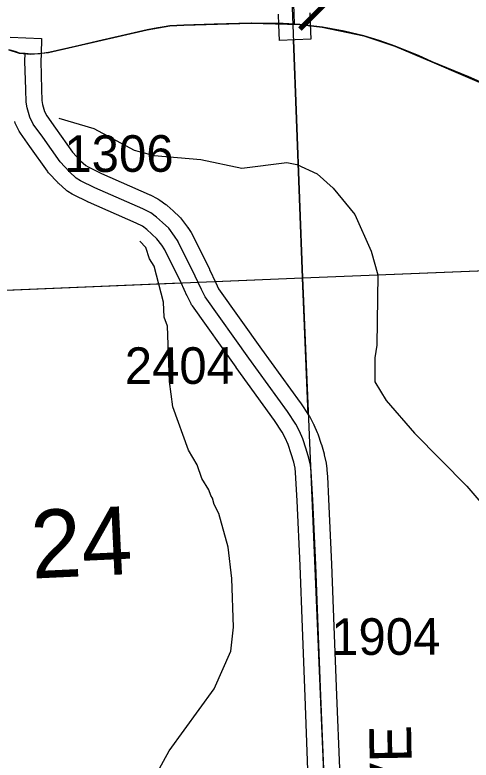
# Model space of a CAD drawing. Extents: x 128.7 to 185.5, y -21.4 to 12.6.
# Drawn here: x 151.327 to 152.197, y 0.955 to 2.378 of the extents above; entities that cross this region are included whole.
import ezdxf

# ---------------------------------------------------------------- set-up
doc = ezdxf.new("R2010")
doc.units = 0
for name, color, linetype in [('tdCoHydroRiver', 7, 'Continuous'), ('tdCoPriCL', 7, 'Continuous'), ('tdCoPrimary', 7, 'Continuous'), ('tdCoPriNonDiv', 7, 'Continuous'), ('tdCoPriNonDivCL', 7, 'Continuous'), ('tdCoSecRdNmbr', 7, 'Continuous'), ('tdCoSecRdTxt', 7, 'Continuous'), ('tdCoSecRteBand', 7, 'Continuous'), ('tdCoSecRteCL', 7, 'Continuous'), ('tdCoSectLine', 7, 'Continuous'), ('tdCoSectLinePart', 7, 'Continuous'), ('tdCoSectNmbr', 7, 'Continuous'), ('tdCoSurfGravel', 7, 'Continuous'), ('tdCoTwpBndry', 7, 'Continuous'), ('tdCoTwpBndryShd', 7, 'Continuous'), ('tdStHwyPriRefPost1', 7, 'Continuous')]:
    doc.layers.add(name, color=color, linetype=linetype)

msp = doc.modelspace()

# ---------------------------------------------------------------- linework, layer by layer
at = {"layer": 'tdCoHydroRiver'}
for points in [[(151.4103, 2.181), (151.4772, 2.1612), (151.5544, 2.1197), (151.5926, 2.1099), (151.6813, 2.1019), (151.7592, 2.0857), (151.8456, 2.0965), (151.8646, 2.0925), (151.9031, 2.0748), (151.934, 2.0475), (151.9752, 1.9968), (152.0061, 1.9269), (152.0187, 1.8816), (152.017, 1.7474), (152.013, 1.7236), (152.013, 1.6778), (152.0348, 1.6422), (152.089, 1.5794), (152.1887, 1.4787), (152.2726, 1.3806)], [(151.5954, 0.9265), (151.6206, 0.9731), (151.7065, 1.0912), (151.7388, 1.1634), (151.7435, 1.2093), (151.7403, 1.3023), (151.7335, 1.362), (151.7155, 1.4261), (151.707, 1.4432), (151.7035, 1.4557), (151.7001, 1.4603), (151.6966, 1.4712), (151.6833, 1.4929), (151.6745, 1.5194), (151.6577, 1.5472), (151.628, 1.6298), (151.6216, 1.6785), (151.618, 1.7841), (151.6111, 1.8013), (151.6101, 1.8296), (151.592, 1.8984), (151.5836, 1.9124), (151.5766, 1.9342), (151.5651, 1.9464)]]:
    msp.add_lwpolyline(points, dxfattribs=at)
at = {"layer": 'tdCoPriCL'}
msp.add_lwpolyline([(152.2725, 2.2242), (152.122, 2.2888), (152.0959, 2.3004), (152.0515, 2.3182), (152.0209, 2.329), (151.9921, 2.3379), (151.9541, 2.347), (151.9127, 2.3549), (151.8695, 2.3598), (151.8596, 2.3605), (151.8382, 2.3618), (151.7775, 2.3623), (151.7065, 2.3606), (151.6486, 2.3588), (151.6219, 2.3571), (151.5788, 2.3497), (151.5292, 2.3381), (151.4932, 2.3297), (151.4414, 2.3179), (151.4079, 2.3103), (151.3906, 2.3063), (151.3736, 2.3038), (151.3573, 2.3031), (151.3461, 2.3042), (151.3349, 2.3053), (151.3265, 2.308)], dxfattribs=at)
at = {"layer": 'tdCoPrimary'}
msp.add_lwpolyline([(152.2729, 2.2242), (152.1922, 2.26), (152.1224, 2.2888), (152.0963, 2.3004), (152.0519, 2.3182), (152.0213, 2.329), (151.9925, 2.3379), (151.9545, 2.347), (151.9131, 2.3549), (151.8699, 2.3598), (151.86, 2.3605), (151.8386, 2.3618), (151.7779, 2.3623), (151.7069, 2.3606), (151.6489, 2.3588), (151.6223, 2.3571), (151.6223, 2.3569), (151.5994, 2.3534), (151.5792, 2.3497), (151.5296, 2.3381), (151.4936, 2.3297), (151.4418, 2.3179), (151.4083, 2.3103), (151.391, 2.3063), (151.374, 2.3038), (151.3577, 2.3031), (151.3465, 2.3042), (151.3353, 2.3053), (151.3269, 2.308), (151.3153, 2.3112)], dxfattribs=at)
msp.add_lwpolyline([(152.2729, 2.2242), (152.1922, 2.26), (152.1224, 2.2888), (152.0963, 2.3004), (152.0519, 2.3182), (152.0213, 2.329), (151.9925, 2.3379), (151.9545, 2.347), (151.9131, 2.3549), (151.8699, 2.3598), (151.86, 2.3605), (151.8386, 2.3618), (151.7779, 2.3623), (151.7069, 2.3606), (151.6489, 2.3588), (151.6223, 2.3571), (151.6223, 2.3569), (151.5994, 2.3534), (151.5792, 2.3497), (151.5296, 2.3381), (151.4936, 2.3297), (151.4418, 2.3179), (151.4083, 2.3103), (151.391, 2.3063), (151.374, 2.3038), (151.3577, 2.3031), (151.3465, 2.3042), (151.3353, 2.3053), (151.3269, 2.308), (151.3153, 2.3112)], dxfattribs=at)
msp.add_lwpolyline([(152.2729, 2.2242), (152.1922, 2.26), (152.1224, 2.2888), (152.0963, 2.3004), (152.0519, 2.3182), (152.0213, 2.329), (151.9925, 2.3379), (151.9545, 2.347), (151.9131, 2.3549), (151.8699, 2.3598), (151.86, 2.3605), (151.8386, 2.3618), (151.7779, 2.3623), (151.7069, 2.3606), (151.6489, 2.3588), (151.6223, 2.3571), (151.6223, 2.3569), (151.5994, 2.3534), (151.5792, 2.3497), (151.5296, 2.3381), (151.4936, 2.3297), (151.4418, 2.3179), (151.4083, 2.3103), (151.391, 2.3063), (151.374, 2.3038), (151.3577, 2.3031), (151.3465, 2.3042), (151.3353, 2.3053), (151.3269, 2.308), (151.3153, 2.3112)], dxfattribs=at)
at = {"layer": 'tdCoPriNonDiv'}
msp.add_lwpolyline([(151.3149, 2.3112), (151.3349, 2.3053), (151.3573, 2.3031), (151.3906, 2.3063), (151.5788, 2.3497), (151.6219, 2.3571), (151.6486, 2.3588), (151.7775, 2.3623), (151.8695, 2.3598), (151.9127, 2.3549), (151.9921, 2.3379), (152.0515, 2.3182), (152.122, 2.2888), (152.5534, 2.1029)], dxfattribs=at)
at = {"layer": 'tdCoPriNonDivCL'}
msp.add_lwpolyline([(152.2725, 2.2242), (152.1918, 2.26), (152.122, 2.2888), (152.0959, 2.3004), (152.0515, 2.3182), (152.0209, 2.329), (151.9921, 2.3379), (151.9541, 2.347), (151.9127, 2.3549), (151.8695, 2.3598), (151.8596, 2.3605), (151.8382, 2.3618), (151.7775, 2.3623), (151.7065, 2.3606), (151.6486, 2.3588), (151.6219, 2.3571), (151.6219, 2.3569), (151.599, 2.3534), (151.5788, 2.3497), (151.5292, 2.3381), (151.4932, 2.3297), (151.4414, 2.3179), (151.4079, 2.3103), (151.3906, 2.3063), (151.3736, 2.3038), (151.3573, 2.3031), (151.3461, 2.3042), (151.3349, 2.3053), (151.3265, 2.308)], dxfattribs=at)
msp.add_lwpolyline([(152.2725, 2.2242), (152.1918, 2.26), (152.122, 2.2888), (152.0959, 2.3004), (152.0515, 2.3182), (152.0209, 2.329), (151.9921, 2.3379), (151.9541, 2.347), (151.9127, 2.3549), (151.8695, 2.3598), (151.8596, 2.3605), (151.8382, 2.3618), (151.7775, 2.3623), (151.7065, 2.3606), (151.6486, 2.3588), (151.6219, 2.3571), (151.6219, 2.3569), (151.599, 2.3534), (151.5788, 2.3497), (151.5292, 2.3381), (151.4932, 2.3297), (151.4414, 2.3179), (151.4079, 2.3103), (151.3906, 2.3063), (151.3736, 2.3038), (151.3573, 2.3031), (151.3461, 2.3042), (151.3349, 2.3053), (151.3265, 2.308)], dxfattribs=at)
at = {"layer": 'tdCoSecRteBand'}
for points in [[(151.8893, 2.382), (151.89, 2.3615), (151.8911, 2.3315), (151.8311, 2.3294), (151.83, 2.3594), (151.8293, 2.3798)], [(151.3178, 2.3355), (151.3777, 2.3329), (151.3765, 2.3029), (151.3759, 2.2896), (151.3776, 2.2364), (151.3776, 2.2363), (151.3776, 2.2363), (151.3782, 2.2145), (151.3793, 2.2073), (151.3832, 2.1935), (151.3873, 2.1853), (151.4041, 2.1619), (151.4042, 2.1618), (151.4043, 2.1617), (151.4365, 2.1162), (151.4517, 2.0996), (151.4618, 2.0905), (151.4661, 2.0878), (151.4918, 2.0752), (151.5829, 2.0352), (151.5838, 2.0348), (151.5847, 2.0344), (151.5995, 2.0268), (151.6014, 2.0258), (151.6032, 2.0245), (151.6145, 2.0163), (151.6158, 2.0154), (151.617, 2.0144), (151.6284, 2.0043), (151.6286, 2.004), (151.6289, 2.0037), (151.6407, 1.9927), (151.6428, 1.9907), (151.6445, 1.9884), (151.6556, 1.9731), (151.656, 1.9725), (151.6564, 1.972), (151.6614, 1.9644), (151.6629, 1.9628), (151.6651, 1.9584), (151.6977, 1.8926), (151.6979, 1.8922), (151.698, 1.8918), (151.7097, 1.8666), (151.7153, 1.8553), (151.7972, 1.7402), (151.8709, 1.6384), (151.8712, 1.638), (151.8715, 1.6375), (151.8876, 1.6136), (151.8886, 1.6121), (151.8894, 1.6105), (151.8963, 1.597), (151.8967, 1.5962), (151.897, 1.5954), (151.9034, 1.5809), (151.904, 1.5796), (151.9045, 1.5782), (151.9109, 1.5587), (151.911, 1.5582), (151.9112, 1.5577), (151.9163, 1.54), (151.9166, 1.539), (151.9168, 1.5381), (151.9198, 1.5247), (151.9201, 1.5235), (151.9202, 1.5223), (151.9217, 1.5114), (151.9219, 1.5102), (151.9219, 1.509), (151.9226, 1.4968), (151.9249, 1.4535), (151.9249, 1.4534), (151.9249, 1.4533), (151.9306, 1.3297), (151.9306, 1.3296), (151.9306, 1.3295), (151.935, 1.2106), (151.94, 1.0792), (151.9456, 0.9394)], [(151.8857, 0.937), (151.88, 1.0768), (151.88, 1.0769), (151.88, 1.0769), (151.8751, 1.2084), (151.8751, 1.2084), (151.8751, 1.2084), (151.8706, 1.3271), (151.865, 1.4504), (151.8627, 1.4936), (151.8621, 1.5046), (151.861, 1.513), (151.8585, 1.5241), (151.8537, 1.5404), (151.8479, 1.558), (151.8424, 1.5705), (151.8367, 1.5817), (151.822, 1.6037), (151.7486, 1.7051), (151.7485, 1.7052), (151.7484, 1.7053), (151.6651, 1.8224), (151.6637, 1.8243), (151.6627, 1.8264), (151.6558, 1.8402), (151.6556, 1.8406), (151.6554, 1.8411), (151.6437, 1.8663), (151.6124, 1.9297), (151.6066, 1.9384), (151.5976, 1.9508), (151.5881, 1.9597), (151.5783, 1.9685), (151.57, 1.9745), (151.558, 1.9807), (151.4671, 2.0205), (151.4665, 2.0207), (151.4659, 2.021), (151.4383, 2.0346), (151.4369, 2.0353), (151.4356, 2.0361), (151.4278, 2.041), (151.4255, 2.0424), (151.4235, 2.0442), (151.4104, 2.056), (151.4094, 2.057), (151.4085, 2.0579), (151.391, 2.0769), (151.3897, 2.0784), (151.3886, 2.08), (151.3554, 2.127), (151.3372, 2.1523), (151.3358, 2.1542), (151.3347, 2.1564), (151.3283, 2.1692), (151.327, 2.1717), (151.3263, 2.1744)]]:
    msp.add_lwpolyline(points, dxfattribs=at)
at = {"layer": 'tdCoSecRteCL'}
for points in [[(151.86, 2.3605), (151.8593, 2.381), (151.8571, 2.432), (151.8543, 2.4921), (151.8515, 2.5688), (151.8481, 2.6475), (151.8422, 2.7557), (151.838, 2.8509), (151.8355, 2.973), (151.8289, 3.1056), (151.8282, 3.1272)], [(151.9157, 0.9382), (151.91, 1.078), (151.9051, 1.2095), (151.9006, 1.3284), (151.8949, 1.4519), (151.8926, 1.4952), (151.892, 1.5074), (151.8905, 1.5182), (151.8875, 1.5316), (151.8824, 1.5493), (151.876, 1.5688), (151.8695, 1.5833), (151.8626, 1.5969), (151.8466, 1.6208), (151.7729, 1.7227), (151.6895, 1.8398), (151.6826, 1.8536), (151.6708, 1.8793), (151.6382, 1.9451), (151.638, 1.9454), (151.6313, 1.9555), (151.6202, 1.9708), (151.6084, 1.9819), (151.597, 1.992), (151.5857, 2.0001), (151.5709, 2.0078), (151.4792, 2.048), (151.4515, 2.0615), (151.4437, 2.0664), (151.4306, 2.0783), (151.4131, 2.0973), (151.3798, 2.1444), (151.3615, 2.1698), (151.3551, 2.1826), (151.3499, 2.2008), (151.3482, 2.2117), (151.3476, 2.2355), (151.3459, 2.2897), (151.3465, 2.3042)]]:
    msp.add_lwpolyline(points, dxfattribs=at)
at = {"layer": 'tdCoSectLine'}
for points in [[(151.8371, 2.8755), (151.8752, 1.8762)], [(151.8752, 1.8762), (152.8609, 1.9153)], [(150.866, 1.8343), (151.8752, 1.8762)], [(151.8752, 1.8762), (151.9179, 0.8711)]]:
    msp.add_lwpolyline(points, dxfattribs=at)
at = {"layer": 'tdCoSectLinePart'}
for points in [[(151.8579, 2.3304), (151.8752, 1.8762)], [(151.8752, 1.8762), (152.831, 1.9141)], [(150.896, 1.8356), (151.6428, 1.8666)], [(151.7081, 1.8693), (151.8752, 1.8762)], [(151.8752, 1.8762), (151.8863, 1.6149)]]:
    msp.add_lwpolyline(points, dxfattribs=at)
at = {"layer": 'tdCoSurfGravel'}
for points in [[(151.86, 2.3605), (151.8593, 2.381), (151.8571, 2.432), (151.8543, 2.4921), (151.8515, 2.5688), (151.8481, 2.6475), (151.8422, 2.7557), (151.838, 2.8509), (151.8355, 2.973), (151.8289, 3.1056), (151.8282, 3.1272)], [(151.8926, 1.4952), (151.892, 1.5074), (151.8905, 1.5182), (151.8875, 1.5316), (151.8824, 1.5493), (151.876, 1.5688), (151.8695, 1.5833), (151.8626, 1.5969), (151.8466, 1.6208), (151.7729, 1.7227), (151.6895, 1.8398), (151.6826, 1.8536), (151.6708, 1.8793), (151.6382, 1.9451), (151.638, 1.9454), (151.6313, 1.9555), (151.6202, 1.9708), (151.6084, 1.9819), (151.597, 1.992), (151.5857, 2.0001), (151.5709, 2.0078), (151.4792, 2.048), (151.4515, 2.0615), (151.4437, 2.0664), (151.4306, 2.0783), (151.4131, 2.0973), (151.3798, 2.1444), (151.3615, 2.1698), (151.3551, 2.1826), (151.3499, 2.2008), (151.3482, 2.2117), (151.3476, 2.2355), (151.3459, 2.2897), (151.3465, 2.3042)], [(152.0014, -1.1385), (151.9988, -1.0701), (151.9911, -0.8857), (151.9845, -0.7355), (151.9785, -0.5907), (151.9741, -0.4669), (151.9679, -0.3288), (151.963, -0.209), (151.9573, -0.082), (151.9531, 0.0374), (151.9477, 0.17), (151.9433, 0.2867), (151.9398, 0.3694), (151.9369, 0.4339), (151.9324, 0.5483), (151.9263, 0.6936), (151.9199, 0.8307), (151.9183, 0.8711), (151.9157, 0.9382), (151.91, 1.078), (151.9051, 1.2095), (151.9006, 1.3284), (151.8949, 1.4519), (151.8926, 1.4952)]]:
    msp.add_lwpolyline(points, dxfattribs=at)
at = {"layer": 'tdCoTwpBndry'}
msp.add_lwpolyline([(151.8863, 1.6149), (151.8752, 1.8762), (151.8579, 2.3304)], dxfattribs=at)
at = {"layer": 'tdCoTwpBndryShd'}
msp.add_lwpolyline([(151.7683, 4.8866), (151.8001, 3.8798), (151.8371, 2.8755), (151.8752, 1.8762), (151.9179, 0.8711), (151.9592, -0.1306), (152.001, -1.1385), (152.0322, -2.1463), (152.0609, -3.1441), (152.091, -4.1427), (152.1084, -4.6404), (153.0447, -4.6015), (153.5675, -4.583), (153.6062, -5.5939), (154.134, -5.5736), (154.1483, -6.0644), (155.1572, -6.0165), (155.1839, -7.0245), (155.1992, -7.5572), (156.1646, -7.5168), (157.1701, -7.4746), (158.2058, -7.4312)], dxfattribs=at)

# ---------------------------------------------------------------- texts
at = {"layer": 'tdCoSecRdNmbr'}
for s, rotation, p in [('1306', 0.1151, (151.4211, 2.0782)), ('2404', 0.1152, (151.5363, 1.6734)), ('1904', 0.1155, (151.93, 1.1561))]:
    msp.add_text(s, height=0.07, rotation=rotation, dxfattribs=at).set_placement(p)
at = {"layer": 'tdCoSecRdTxt'}
msp.add_text('280TH AVE', height=0.08, rotation=91, dxfattribs=at).set_placement((152.0921, 0.458))
at = {"layer": 'tdCoSectNmbr'}
msp.add_text('24', height=0.13, rotation=2.6674, dxfattribs=at).set_placement((151.3597, 1.3019))
at = {"layer": 'tdStHwyPriRefPost1'}
msp.add_text('‒‒24', height=0.1, rotation=45, dxfattribs=at).set_placement((151.8963, 2.325))

doc.saveas('drawing.dxf')
